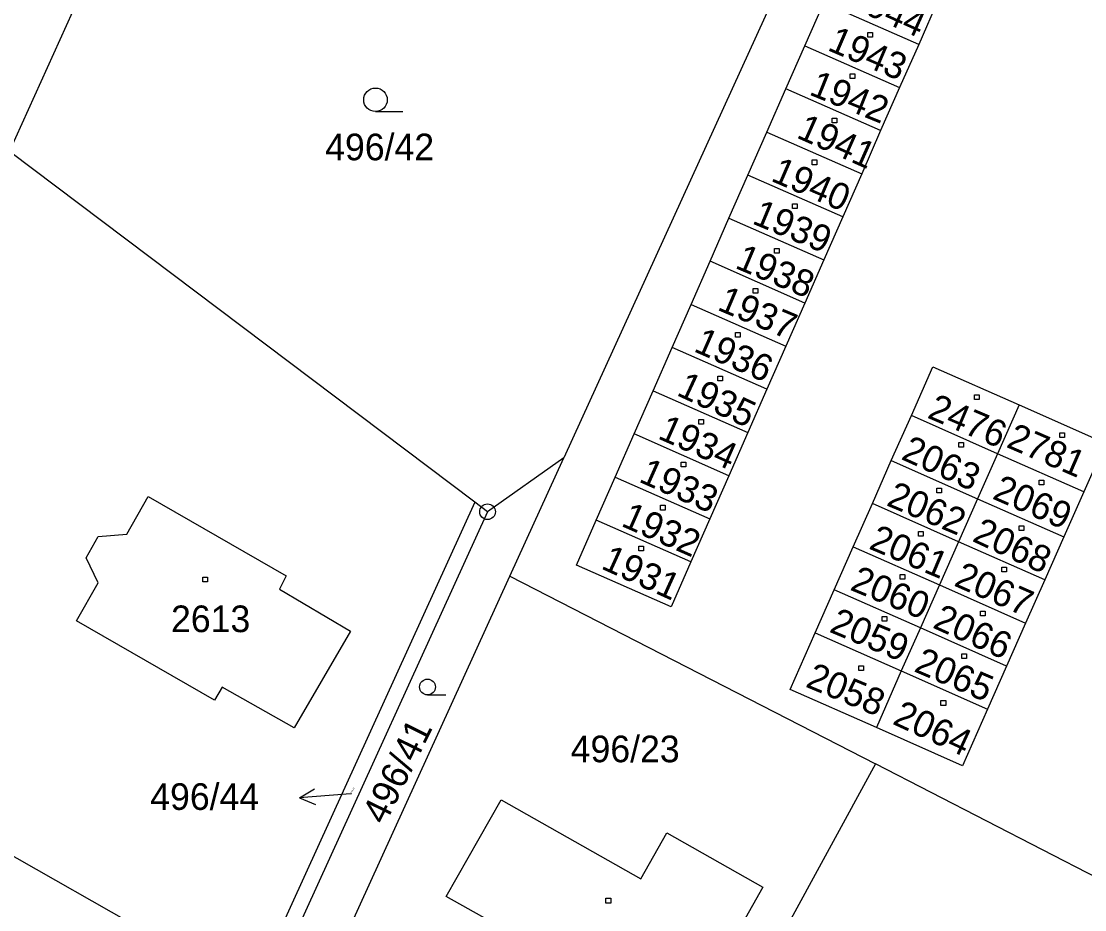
# Model space of a CAD drawing. Extents: x -795483 to -789093, y -1112258 to -1108741.
# Drawn here: x -791101.5 to -791033.6, y -1110634.3 to -1110577.6 of the extents above; entities that cross this region are included whole.
import ezdxf

# ---------------------------------------------------------------- set-up
doc = ezdxf.new("R2010")
doc.units = 0
for name, color, linetype in [('Komunikace', 7, 'Continuous'), ('Vrstva 1', 7, 'Continuous'), ('Vrstva 14', 7, 'Continuous'), ('Vrstva 15', 7, 'Continuous'), ('Vrstva 16', 7, 'Continuous'), ('Vrstva 23', 7, 'Continuous'), ('Vrstva 25', 7, 'Continuous'), ('Vrstva 28', 7, 'Continuous')]:
    doc.layers.add(name, color=color, linetype=linetype)

msp = doc.modelspace()

# ---------------------------------------------------------------- linework, layer by layer
at = {"layer": 'Komunikace'}
msp.add_line((-791080.43, -1110626.87), (-791080.76, -1110626.9), dxfattribs=at)
at = {"layer": 'Vrstva 1'}
for p, q in [((-791102.25, -1110585.9), (-791092.62, -1110564.59)), ((-791052.28, -1110573.44), (-791066.87, -1110605.45)), ((-791051.49, -1110579.16), (-791050.27, -1110576.41)), ((-791044.22, -1110579.07), (-791050.27, -1110576.41)), ((-791042.95, -1110576.17), (-791044.22, -1110579.07)), ((-791052.7, -1110581.91), (-791051.49, -1110579.16)), ((-791051.49, -1110579.16), (-791045.44, -1110581.82)), ((-791044.22, -1110579.07), (-791045.44, -1110581.82)), ((-791045.44, -1110581.82), (-791046.65, -1110584.57)), ((-791053.91, -1110584.66), (-791052.7, -1110581.91)), ((-791046.65, -1110584.57), (-791052.7, -1110581.91)), ((-791046.65, -1110584.57), (-791047.86, -1110587.32)), ((-791055.12, -1110587.41), (-791053.91, -1110584.66)), ((-791053.91, -1110584.66), (-791047.86, -1110587.32)), ((-791072.56, -1110608.26), (-791102.25, -1110585.9)), ((-791047.86, -1110587.32), (-791049.07, -1110590.07)), ((-791056.33, -1110590.16), (-791055.12, -1110587.41)), ((-791049.07, -1110590.07), (-791055.12, -1110587.41)), ((-791057.53, -1110592.9), (-791056.33, -1110590.16)), ((-791056.33, -1110590.16), (-791050.28, -1110592.82)), ((-791049.07, -1110590.07), (-791050.28, -1110592.82)), ((-791058.75, -1110595.65), (-791057.53, -1110592.9)), ((-791051.48, -1110595.57), (-791057.53, -1110592.9)), ((-791050.28, -1110592.82), (-791051.48, -1110595.57)), ((-791059.96, -1110598.41), (-791058.75, -1110595.65)), ((-791058.75, -1110595.65), (-791052.7, -1110598.32)), ((-791051.48, -1110595.57), (-791052.7, -1110598.32)), ((-791061.17, -1110601.16), (-791059.96, -1110598.41)), ((-791053.91, -1110601.07), (-791059.96, -1110598.41)), ((-791052.7, -1110598.32), (-791053.91, -1110601.07)), ((-791044.69, -1110602.74), (-791043.32, -1110599.63)), ((-791043.32, -1110599.63), (-791037.82, -1110602.07)), ((-791062.38, -1110603.91), (-791061.17, -1110601.16)), ((-791061.17, -1110601.16), (-791055.12, -1110603.82)), ((-791053.91, -1110601.07), (-791055.12, -1110603.82)), ((-791037.82, -1110602.07), (-791039.19, -1110605.18)), ((-791037.82, -1110602.07), (-791032.31, -1110604.5)), ((-791045.97, -1110605.62), (-791044.69, -1110602.74)), ((-791039.19, -1110605.18), (-791044.69, -1110602.74)), ((-791063.6, -1110606.67), (-791062.38, -1110603.91)), ((-791056.33, -1110606.58), (-791062.38, -1110603.91)), ((-791055.12, -1110603.82), (-791056.33, -1110606.58)), ((-791032.31, -1110604.5), (-791033.69, -1110607.61)), ((-791066.87, -1110605.45), (-791071.74, -1110608.88)), ((-791070.31, -1110612.98), (-791066.87, -1110605.45)), ((-791047.18, -1110608.36), (-791045.97, -1110605.62)), ((-791045.97, -1110605.62), (-791040.47, -1110608.06)), ((-791039.19, -1110605.18), (-791040.47, -1110608.06)), ((-791033.69, -1110607.61), (-791039.19, -1110605.18)), ((-791064.81, -1110609.42), (-791063.6, -1110606.67)), ((-791063.6, -1110606.67), (-791057.55, -1110609.33)), ((-791056.33, -1110606.58), (-791057.55, -1110609.33)), ((-791033.69, -1110607.61), (-791034.96, -1110610.49)), ((-791094.77, -1110610.31), (-791093.4, -1110607.91)), ((-791093.4, -1110607.91), (-791084.59, -1110612.97)), ((-791072.56, -1110608.26), (-791086.79, -1110639.48)), ((-791071.74, -1110608.88), (-791072.56, -1110608.26)), ((-791048.4, -1110611.11), (-791047.18, -1110608.36)), ((-791041.68, -1110610.8), (-791047.18, -1110608.36)), ((-791040.47, -1110608.06), (-791041.68, -1110610.8)), ((-791040.47, -1110608.06), (-791034.96, -1110610.49)), ((-791071.74, -1110608.88), (-791085.92, -1110639.98)), ((-791066.07, -1110612.28), (-791064.81, -1110609.42)), ((-791058.76, -1110612.08), (-791064.81, -1110609.42)), ((-791057.55, -1110609.33), (-791058.76, -1110612.08)), ((-791096.58, -1110610.45), (-791094.77, -1110610.31)), ((-791097.36, -1110611.81), (-791096.58, -1110610.45)), ((-791041.68, -1110610.8), (-791042.9, -1110613.55)), ((-791036.18, -1110613.23), (-791041.68, -1110610.8)), ((-791034.96, -1110610.49), (-791036.18, -1110613.23)), ((-791049.61, -1110613.86), (-791048.4, -1110611.11)), ((-791048.4, -1110611.11), (-791042.9, -1110613.55)), ((-791096.59, -1110613.41), (-791097.36, -1110611.81)), ((-791060.02, -1110614.94), (-791066.07, -1110612.28)), ((-791058.76, -1110612.08), (-791060.02, -1110614.94)), ((-791084.59, -1110612.97), (-791085.02, -1110613.82)), ((-791083.3, -1110641.46), (-791070.31, -1110612.98)), ((-791070.31, -1110612.98), (-791046.98, -1110624.97)), ((-791097.98, -1110615.84), (-791096.59, -1110613.41)), ((-791042.9, -1110613.55), (-791044.11, -1110616.29)), ((-791042.9, -1110613.55), (-791037.4, -1110615.98)), ((-791036.18, -1110613.23), (-791037.4, -1110615.98)), ((-791085.02, -1110613.82), (-791080.49, -1110616.49)), ((-791050.83, -1110616.6), (-791049.61, -1110613.86)), ((-791044.11, -1110616.29), (-791049.61, -1110613.86)), ((-791089.16, -1110620.91), (-791097.98, -1110615.84)), ((-791080.49, -1110616.49), (-791084.07, -1110622.67)), ((-791044.11, -1110616.29), (-791045.33, -1110619.03)), ((-791038.61, -1110618.73), (-791044.11, -1110616.29)), ((-791037.4, -1110615.98), (-791038.61, -1110618.73)), ((-791052.43, -1110620.21), (-791050.83, -1110616.6)), ((-791050.83, -1110616.6), (-791045.33, -1110619.03)), ((-791045.33, -1110619.03), (-791046.92, -1110622.64)), ((-791045.33, -1110619.03), (-791039.82, -1110621.47)), ((-791038.61, -1110618.73), (-791039.82, -1110621.47)), ((-791088.68, -1110620.07), (-791089.16, -1110620.91)), ((-791084.07, -1110622.67), (-791088.68, -1110620.07)), ((-791046.92, -1110622.64), (-791052.43, -1110620.21)), ((-791118.36, -1110621.59), (-791086.79, -1110639.48)), ((-791039.82, -1110621.47), (-791041.42, -1110625.08)), ((-791041.42, -1110625.08), (-791046.92, -1110622.64)), ((-791046.98, -1110624.97), (-791062.69, -1110653.76)), ((-791032.77, -1110632.27), (-791046.98, -1110624.97))]:
    msp.add_line(p, q, dxfattribs=at)
msp.add_lwpolyline([(-791071.67, -1110642.91), (-791068.24, -1110636.86), (-791074.37, -1110633.43), (-791070.86, -1110627.26), (-791061.95, -1110632.3), (-791060.29, -1110629.37), (-791054.16, -1110632.83), (-791057.65, -1110639.02), (-791060.53, -1110637.4), (-791065.59, -1110646.37), (-791071.67, -1110642.91)], dxfattribs=at)
at = {"layer": 'Vrstva 16'}
for p, q in [((-791083.75, -1110627.134), (-791082.792, -1110626.557)), ((-791080.76, -1110626.9), (-791083.75, -1110627.134)), ((-791083.75, -1110627.134), (-791082.714, -1110627.554))]:
    msp.add_line(p, q, dxfattribs=at)
at = {"layer": 'Vrstva 23'}
for p, q in [((-791078.89, -1110583.35), (-791077.14, -1110583.35)), ((-791075.57, -1110620.56), (-791074.397, -1110620.56))]:
    msp.add_line(p, q, dxfattribs=at)
for centre, radius in [((-791078.89, -1110582.6), 0.75), ((-791075.57, -1110620.058), 0.503)]:
    msp.add_circle(centre, radius, dxfattribs=at)
at = {"layer": 'Vrstva 25'}
for p, q in [((-791047.46, -1110578.31), (-791047.16, -1110578.31)), ((-791047.46, -1110578.61), (-791047.46, -1110578.31)), ((-791047.16, -1110578.31), (-791047.16, -1110578.61)), ((-791047.16, -1110578.61), (-791047.46, -1110578.61)), ((-791048.59, -1110580.95), (-791048.29, -1110580.95)), ((-791048.59, -1110581.25), (-791048.59, -1110580.95)), ((-791048.29, -1110580.95), (-791048.29, -1110581.25)), ((-791048.29, -1110581.25), (-791048.59, -1110581.25)), ((-791049.75, -1110583.78), (-791049.45, -1110583.78)), ((-791049.75, -1110584.08), (-791049.75, -1110583.78)), ((-791049.45, -1110583.78), (-791049.45, -1110584.08)), ((-791049.45, -1110584.08), (-791049.75, -1110584.08)), ((-791051.03, -1110586.44), (-791050.73, -1110586.44)), ((-791051.03, -1110586.74), (-791051.03, -1110586.44)), ((-791050.73, -1110586.44), (-791050.73, -1110586.74)), ((-791050.73, -1110586.74), (-791051.03, -1110586.74)), ((-791052.27, -1110589.24), (-791051.97, -1110589.24)), ((-791052.27, -1110589.54), (-791052.27, -1110589.24)), ((-791051.97, -1110589.24), (-791051.97, -1110589.54)), ((-791051.97, -1110589.54), (-791052.27, -1110589.54)), ((-791053.43, -1110592.08), (-791053.13, -1110592.08)), ((-791053.43, -1110592.38), (-791053.43, -1110592.08)), ((-791053.13, -1110592.08), (-791053.13, -1110592.38)), ((-791053.13, -1110592.38), (-791053.43, -1110592.38)), ((-791054.79, -1110594.64), (-791054.49, -1110594.64)), ((-791054.79, -1110594.94), (-791054.79, -1110594.64)), ((-791054.49, -1110594.64), (-791054.49, -1110594.94)), ((-791054.49, -1110594.94), (-791054.79, -1110594.94)), ((-791055.92, -1110597.44), (-791055.62, -1110597.44)), ((-791055.92, -1110597.74), (-791055.92, -1110597.44)), ((-791055.62, -1110597.44), (-791055.62, -1110597.74)), ((-791055.62, -1110597.74), (-791055.92, -1110597.74)), ((-791057.05, -1110600.23), (-791056.75, -1110600.23)), ((-791057.05, -1110600.53), (-791057.05, -1110600.23)), ((-791056.75, -1110600.23), (-791056.75, -1110600.53)), ((-791056.75, -1110600.53), (-791057.05, -1110600.53)), ((-791040.66, -1110601.43), (-791040.36, -1110601.43)), ((-791040.66, -1110601.73), (-791040.66, -1110601.43)), ((-791040.36, -1110601.43), (-791040.36, -1110601.73)), ((-791040.36, -1110601.73), (-791040.66, -1110601.73)), ((-791058.25, -1110602.99), (-791057.95, -1110602.99)), ((-791058.25, -1110603.29), (-791058.25, -1110602.99)), ((-791057.95, -1110603.29), (-791058.25, -1110603.29)), ((-791057.95, -1110602.99), (-791057.95, -1110603.29)), ((-791035.22, -1110603.84), (-791034.92, -1110603.84)), ((-791035.22, -1110604.14), (-791035.22, -1110603.84)), ((-791034.92, -1110604.14), (-791035.22, -1110604.14)), ((-791034.92, -1110603.84), (-791034.92, -1110604.14)), ((-791041.67, -1110604.46), (-791041.37, -1110604.46)), ((-791041.67, -1110604.76), (-791041.67, -1110604.46)), ((-791041.37, -1110604.76), (-791041.67, -1110604.76)), ((-791041.37, -1110604.46), (-791041.37, -1110604.76)), ((-791059.38, -1110605.71), (-791059.08, -1110605.71)), ((-791059.38, -1110606.01), (-791059.38, -1110605.71)), ((-791059.08, -1110606.01), (-791059.38, -1110606.01)), ((-791059.08, -1110605.71), (-791059.08, -1110606.01)), ((-791036.54, -1110606.87), (-791036.24, -1110606.87)), ((-791036.54, -1110607.17), (-791036.54, -1110606.87)), ((-791036.24, -1110606.87), (-791036.24, -1110607.17)), ((-791043.07, -1110607.37), (-791042.77, -1110607.37)), ((-791043.07, -1110607.67), (-791043.07, -1110607.37)), ((-791042.77, -1110607.67), (-791043.07, -1110607.67)), ((-791042.77, -1110607.37), (-791042.77, -1110607.67)), ((-791036.24, -1110607.17), (-791036.54, -1110607.17)), ((-791060.7, -1110608.47), (-791060.4, -1110608.47)), ((-791060.7, -1110608.77), (-791060.7, -1110608.47)), ((-791060.4, -1110608.77), (-791060.7, -1110608.77)), ((-791060.4, -1110608.47), (-791060.4, -1110608.77)), ((-791044.23, -1110610.13), (-791043.93, -1110610.13)), ((-791044.23, -1110610.43), (-791044.23, -1110610.13)), ((-791043.93, -1110610.13), (-791043.93, -1110610.43)), ((-791037.82, -1110609.78), (-791037.52, -1110609.78)), ((-791037.82, -1110610.08), (-791037.82, -1110609.78)), ((-791037.52, -1110610.08), (-791037.82, -1110610.08)), ((-791037.52, -1110609.78), (-791037.52, -1110610.08)), ((-791062.09, -1110611.07), (-791061.79, -1110611.07)), ((-791062.09, -1110611.37), (-791062.09, -1110611.07)), ((-791061.79, -1110611.07), (-791061.79, -1110611.37)), ((-791043.93, -1110610.43), (-791044.23, -1110610.43)), ((-791061.79, -1110611.37), (-791062.09, -1110611.37)), ((-791038.91, -1110612.42), (-791038.61, -1110612.42)), ((-791038.91, -1110612.72), (-791038.91, -1110612.42)), ((-791038.61, -1110612.42), (-791038.61, -1110612.72)), ((-791089.91, -1110613.05), (-791089.61, -1110613.05)), ((-791089.91, -1110613.35), (-791089.91, -1110613.05)), ((-791089.61, -1110613.05), (-791089.61, -1110613.35)), ((-791045.4, -1110612.89), (-791045.1, -1110612.89)), ((-791045.4, -1110613.19), (-791045.4, -1110612.89)), ((-791045.1, -1110612.89), (-791045.1, -1110613.19)), ((-791038.61, -1110612.72), (-791038.91, -1110612.72)), ((-791089.61, -1110613.35), (-791089.91, -1110613.35)), ((-791045.1, -1110613.19), (-791045.4, -1110613.19)), ((-791046.56, -1110615.57), (-791046.26, -1110615.57)), ((-791046.56, -1110615.87), (-791046.56, -1110615.57)), ((-791046.26, -1110615.57), (-791046.26, -1110615.87)), ((-791040.27, -1110615.22), (-791039.97, -1110615.22)), ((-791040.27, -1110615.52), (-791040.27, -1110615.22)), ((-791039.97, -1110615.52), (-791040.27, -1110615.52)), ((-791039.97, -1110615.22), (-791039.97, -1110615.52)), ((-791046.26, -1110615.87), (-791046.56, -1110615.87)), ((-791041.47, -1110617.94), (-791041.17, -1110617.94)), ((-791041.47, -1110618.24), (-791041.47, -1110617.94)), ((-791041.17, -1110618.24), (-791041.47, -1110618.24)), ((-791041.17, -1110617.94), (-791041.17, -1110618.24)), ((-791048.04, -1110618.71), (-791047.74, -1110618.71)), ((-791048.04, -1110619.01), (-791048.04, -1110618.71)), ((-791047.74, -1110619.01), (-791048.04, -1110619.01)), ((-791047.74, -1110618.71), (-791047.74, -1110619.01)), ((-791042.8, -1110620.93), (-791042.5, -1110620.93)), ((-791042.8, -1110621.23), (-791042.8, -1110620.93)), ((-791042.5, -1110621.23), (-791042.8, -1110621.23)), ((-791042.5, -1110620.93), (-791042.5, -1110621.23)), ((-791064.18, -1110633.54), (-791063.88, -1110633.54)), ((-791064.18, -1110633.84), (-791064.18, -1110633.54)), ((-791063.88, -1110633.84), (-791064.18, -1110633.84)), ((-791063.88, -1110633.54), (-791063.88, -1110633.84))]:
    msp.add_line(p, q, dxfattribs=at)
at = {"layer": 'Vrstva 28'}
for radius in [0.5, 0.01]:
    msp.add_circle((-791071.74, -1110608.88), radius, dxfattribs=at)

# ---------------------------------------------------------------- texts
at = {"layer": 'Vrstva 14'}
for s, p in [('496/42', (-791082.1, -1110586.46)), ('496/23', (-791066.43, -1110624.86))]:
    msp.add_text(s, height=1.7, dxfattribs=at).set_placement(p)
for s, height, rotation, p in [('496/41', 1.7, 63.82035, (-791078.29, -1110628.91)), ('496/44', 0.1, 56.92932, (-791080.43, -1110626.87))]:
    msp.add_text(s, height=height, rotation=rotation, dxfattribs=at).set_placement(p)
at = {"layer": 'Vrstva 15'}
for s, rotation, p in [('1944', 335.76795, (-791048.87, -1110576.58)), ('1943', 336.8169, (-791050.11, -1110579.41)), ('1942', 337.96611, (-791051.28, -1110582.25)), ('1941', 335.99601, (-791052.09, -1110584.99)), ('1940', 336.58785, (-791053.72, -1110587.75)), ('1939', 337.36239, (-791054.92, -1110590.47)), ('1938', 337.05315, (-791056.01, -1110593.31)), ('1937', 337.15584, (-791057.14, -1110595.98)), ('1936', 336.23847, (-791058.65, -1110598.62)), ('1935', 335.07675, (-791059.74, -1110601.42)), ('2476', 336.86595, (-791043.74, -1110602.86)), ('1934', 336.06135, (-791060.94, -1110604.18)), ('2781', 336.6, (-791038.7, -1110604.729)), ('2063', 335.60055, (-791045.41, -1110605.5)), ('1933', 335.99286, (-791062.15, -1110606.94)), ('2069', 336.37059, (-791039.59, -1110608.02)), ('2062', 337.10697, (-791046.35, -1110608.45)), ('1932', 336.11346, (-791063.28, -1110609.76)), ('2068', 335.07675, (-791040.87, -1110610.73)), ('2061', 336.97179, (-791047.47, -1110611.21)), ('1931', 335.64294, (-791064.56, -1110612.48)), ('2060', 337.42044, (-791048.67, -1110613.84)), ('2067', 336.26106, (-791042.04, -1110613.57)), ('2059', 337.21497, (-791049.99, -1110616.52)), ('2066', 335.6415, (-791043.4, -1110616.25)), ('2065', 336.70413, (-791044.59, -1110619.04)), ('2058', 337.42386, (-791051.51, -1110620.02)), ('2064', 335.18682, (-791045.96, -1110622.39))]:
    msp.add_text(s, height=1.7, rotation=rotation, dxfattribs=at).set_placement(p)
msp.add_text('2613', height=1.7, dxfattribs=at).set_placement((-791091.94, -1110616.56))
at = {"layer": 'Vrstva 16'}
msp.add_text('496/44', height=1.7, dxfattribs=at).set_placement((-791093.265, -1110627.9))

doc.saveas('drawing.dxf')
